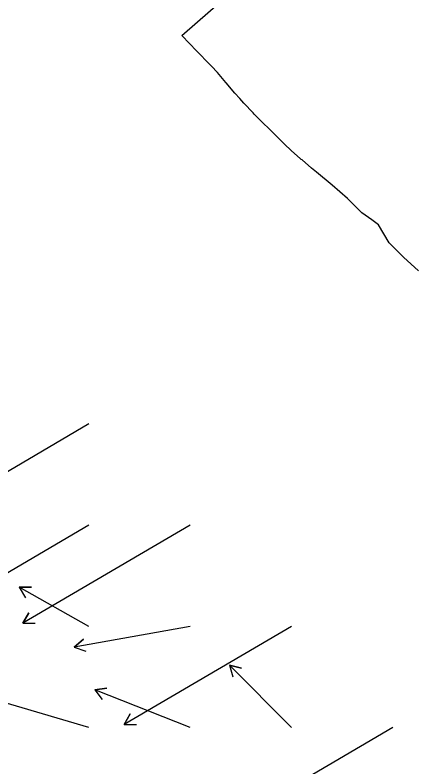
# Model space of a CAD drawing. Extents: x 954385 to 988206, y 1868364 to 1924553.
# Drawn here: x 955720.7 to 955918.1, y 1923149.5 to 1923520.9 of the extents above; entities that cross this region are included whole.
import ezdxf

# ---------------------------------------------------------------- set-up
doc = ezdxf.new("R2010")
doc.units = 0
doc.layers.add('Perimeter', color=7, linetype='Continuous')
doc.layers.add('Slopes', color=7, linetype='Continuous')

msp = doc.modelspace()

# ---------------------------------------------------------------- linework, layer by layer
at = {"layer": 'Perimeter'}
msp.add_lwpolyline([(955919.88, 1923394.59), (955912.43, 1923401.27), (955905.37, 1923408.36), (955900.03, 1923417.25), (955896.9, 1923419.77), (955891.95, 1923423.27), (955884.78, 1923430.24), (955877.24, 1923436.82), (955869.57, 1923443.27), (955867.08, 1923445.34), (955862.36, 1923449.31), (955862.01, 1923449.6), (955861.6, 1923449.94), (955857, 1923453.95), (955853.78, 1923457.05), (955852.24, 1923458.55), (955847.54, 1923463.21), (955846.31, 1923464.52), (955842.79, 1923467.83), (955838.79, 1923471.93), (955838.16, 1923472.57), (955833.65, 1923477.42), (955831.58, 1923479.66), (955829.2, 1923482.33), (955824.91, 1923487.38), (955824.68, 1923487.66), (955820.66, 1923492.46), (955817.74, 1923495.62), (955816.08, 1923497.24), (955815.92, 1923497.39), (955811.47, 1923501.99), (955810.34, 1923503.15), (955806.88, 1923506.77), (955803.08, 1923510.83), (955876.27, 1923574.91)], dxfattribs=at)
at = {"layer": 'Slopes'}
for points in [[(955757.13, 1923318.93), (955674.61, 1923270.5), (955677.57, 1923275.72), (955674.61, 1923270.5), (955680.61, 1923270.54)], [(955757.13, 1923268.93), (955674.61, 1923220.5), (955677.57, 1923225.72), (955674.61, 1923220.5), (955680.61, 1923220.54)], [(955807.13, 1923268.93), (955724.61, 1923220.5), (955727.57, 1923225.72), (955724.61, 1923220.5), (955730.61, 1923220.54)], [(955757.13, 1923218.93), (955722.8, 1923238.27), (955728.8, 1923238.34), (955722.8, 1923238.27), (955725.85, 1923233.11)], [(955807.13, 1923218.93), (955749.94, 1923208.74), (955754.53, 1923212.61), (955749.94, 1923208.74), (955755.58, 1923206.7)], [(955857.13, 1923218.93), (955774.61, 1923170.5), (955777.57, 1923175.72), (955774.61, 1923170.5), (955780.61, 1923170.54)], [(955857.13, 1923168.93), (955826.61, 1923199.81), (955832.4, 1923198.23), (955826.61, 1923199.81), (955828.13, 1923194.01)], [(955807.13, 1923168.93), (955760.06, 1923187.55), (955765.99, 1923188.42), (955760.06, 1923187.55), (955763.78, 1923182.84)], [(955757.13, 1923168.93), (955708.43, 1923183.38), (955714.27, 1923184.78), (955708.43, 1923183.38), (955712.56, 1923179.03)], [(955907.13, 1923168.93), (955824.61, 1923120.5), (955827.57, 1923125.72), (955824.61, 1923120.5), (955830.61, 1923120.54)]]:
    msp.add_lwpolyline(points, dxfattribs=at)

doc.saveas('drawing.dxf')
